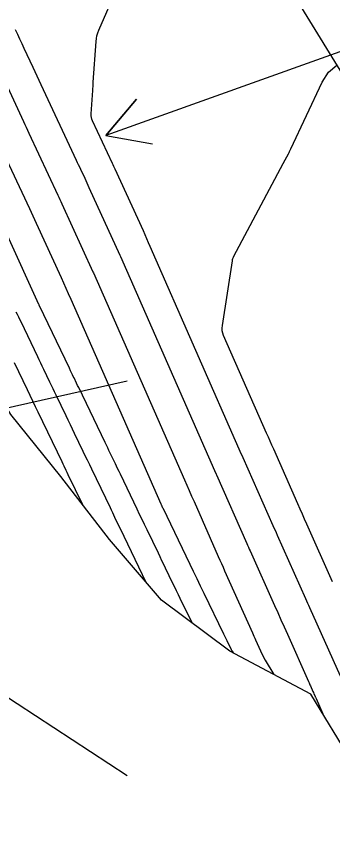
# Model space of a CAD drawing. Extents: x 954385 to 988206, y 1868364 to 1924553.
# Drawn here: x 957043.1 to 957083.1, y 1920910.1 to 1921015.1 of the extents above; entities that cross this region are included whole.
import ezdxf

# ---------------------------------------------------------------- set-up
doc = ezdxf.new("R2010")
doc.units = 0
for name, color, linetype in [('24', 7, 'Continuous'), ('26', 7, 'Continuous'), ('6', 7, 'Continuous'), ('7', 7, 'Continuous'), ('Default', 7, 'Continuous')]:
    doc.layers.add(name, color=color, linetype=linetype)

msp = doc.modelspace()

# ---------------------------------------------------------------- linework, layer by layer
at = {"layer": '24'}
msp.add_lwpolyline([(957098.4, 1920905.15), (957092.36, 1920913.18), (957085.57, 1920920.75), (957080.38, 1920929.3), (957070.14, 1920934.75), (957061.48, 1920941.18), (957054.9, 1920948.88), (957048.74, 1920956.83), (957042.43, 1920964.69), (957037.28, 1920973.26), (957032.25, 1920981.91), (957026.96, 1920990.4), (957021.92, 1920999.04), (957016.92, 1921007.7), (957011.84, 1921016.31), (957006.63, 1921024.85), (957001.93, 1921033.7), (956997.23, 1921042.55), (956992.52, 1921051.39), (956987.62, 1921060.12), (956982.7, 1921068.82), (956977.71, 1921077.5), (956972.71, 1921086.16), (956967.65, 1921094.79)], dxfattribs=at)
at = {"layer": '26'}
for points in [[(957107.13, 1921018.93), (957054.45, 1921000.01), (957058.33, 1921004.59), (957054.45, 1921000.01), (957060.35, 1920998.94)], [(957057.13, 1920968.93), (957030.29, 1920962.87), (957034.7, 1920966.94), (957030.29, 1920962.87), (957036.02, 1920961.09)], [(957057.13, 1920918.93), (957024.64, 1920940.21), (957030.63, 1920939.87), (957024.64, 1920940.21), (957027.35, 1920934.86)]]:
    msp.add_lwpolyline(points, dxfattribs=at)
at = {"layer": '6'}
for points in [[(957042.97, 1921013.43), (957043.25, 1921012.84), (957043.52, 1921012.25), (957043.79, 1921011.67), (957044.07, 1921011.08), (957045.19, 1921008.67), (957045.45, 1921008.12), (957045.71, 1921007.56), (957045.97, 1921007.01), (957046.23, 1921006.46), (957050.68, 1920996.9), (957050.82, 1920996.61), (957050.95, 1920996.32), (957051.09, 1920996.03), (957051.22, 1920995.74), (957051.76, 1920994.59), (957051.89, 1920994.3), (957052.03, 1920994.01), (957052.16, 1920993.72), (957052.29, 1920993.43), (957056.21, 1920984.86), (957056.21, 1920984.84), (957056.27, 1920984.71), (957068.2, 1920957.58), (957068.39, 1920957.14), (957068.44, 1920957.04), (957072.26, 1920948.38), (957072.36, 1920948.14), (957072.47, 1920947.9), (957072.58, 1920947.66), (957072.68, 1920947.42), (957075.77, 1920940.52), (957076.18, 1920939.61), (957076.58, 1920938.7), (957076.99, 1920937.79), (957077.4, 1920936.87), (957080.08, 1920930.87), (957080.14, 1920930.73), (957080.2, 1920930.6), (957080.26, 1920930.46), (957080.32, 1920930.32), (957080.63, 1920929.64), (957080.7, 1920929.49), (957080.76, 1920929.34), (957080.9, 1920929.04), (957080.93, 1920928.96), (957080.96, 1920928.89), (957081, 1920928.81), (957081.03, 1920928.74), (957081.91, 1920926.78)], [(957051.52, 1920953.24), (957049.69, 1920957.06), (957049.56, 1920957.33), (957049.43, 1920957.6), (957049.16, 1920958.15), (957049.03, 1920958.42), (957048.9, 1920958.69), (957045.88, 1920964.97), (957045.54, 1920965.68), (957045.2, 1920966.39), (957044.86, 1920967.1), (957044.52, 1920967.81), (957042.89, 1920971.21)]]:
    msp.add_lwpolyline(points, dxfattribs=at)
at = {"layer": '7'}
for points in [[(957084.11, 1920931.58), (957080.25, 1920940.22), (957080.12, 1920940.5), (957080, 1920940.78), (957079.87, 1920941.07), (957079.74, 1920941.35), (957076.15, 1920949.39), (957076.02, 1920949.69), (957075.88, 1920949.99), (957075.75, 1920950.29), (957075.62, 1920950.59), (957071.82, 1920959.2), (957071.8, 1920959.25), (957071.62, 1920959.64), (957060.06, 1920985.95), (957059.84, 1920986.44), (957059.62, 1920986.93), (957059.4, 1920987.43), (957059.18, 1920987.92), (957055.61, 1920995.73), (957055.52, 1920995.92), (957055.44, 1920996.1), (957055.36, 1920996.28), (957055.27, 1920996.47), (957052.75, 1921001.88), (957052.66, 1921002.09), (957052.61, 1921002.3), (957052.58, 1921002.52), (957052.58, 1921002.74), (957052.78, 1921005.69), (957052.8, 1921005.95), (957052.82, 1921006.22), (957052.83, 1921006.48), (957052.85, 1921006.75), (957053.2, 1921011.92), (957053.24, 1921012.28), (957053.31, 1921012.64), (957053.41, 1921012.99), (957053.54, 1921013.33), (957055.85, 1921018.7)], [(957040.21, 1921009.94), (957044.02, 1921001.77), (957044.19, 1921001.41), (957044.36, 1921001.05), (957044.53, 1921000.68), (957044.7, 1921000.32), (957048.37, 1920992.46), (957048.49, 1920992.19), (957048.62, 1920991.92), (957048.74, 1920991.65), (957048.86, 1920991.38), (957052.8, 1920982.77), (957052.8, 1920982.75), (957052.86, 1920982.63), (957064.38, 1920956.42), (957064.68, 1920955.73), (957064.99, 1920955.05), (957065.29, 1920954.36), (957065.59, 1920953.68), (957068.66, 1920946.72), (957068.86, 1920946.27), (957069.06, 1920945.82), (957069.26, 1920945.37), (957069.46, 1920944.91), (957072.97, 1920937.06), (957073.07, 1920936.83), (957073.17, 1920936.61), (957073.27, 1920936.39), (957073.37, 1920936.16), (957073.99, 1920934.78), (957074.13, 1920934.48), (957074.28, 1920934.18), (957074.44, 1920933.89), (957074.61, 1920933.6), (957075.7, 1920931.79)], [(957083.12, 1920943.51), (957079.87, 1920950.79), (957079.58, 1920951.44), (957079.3, 1920952.08), (957079.01, 1920952.72), (957078.72, 1920953.37), (957075.67, 1920960.29), (957075.45, 1920960.8), (957075.22, 1920961.31), (957075, 1920961.82), (957074.77, 1920962.33), (957069.34, 1920974.68), (957069.23, 1920974.99), (957069.17, 1920975.3), (957069.15, 1920975.62), (957069.18, 1920975.94), (957070.45, 1920984.16), (957070.48, 1920984.31), (957070.52, 1920984.45), (957070.57, 1920984.59), (957070.64, 1920984.73), (957076.87, 1920996.45), (957077.12, 1920996.92), (957077.53, 1920997.68), (957077.61, 1920997.84), (957077.69, 1920997.99), (957077.77, 1920998.15), (957077.84, 1920998.31), (957081.82, 1921006.76), (957082.62, 1921008.04), (957083.66, 1921008.93)], [(957041.2, 1920998.42), (957044.77, 1920990.77), (957044.99, 1920990.3), (957045.2, 1920989.84), (957045.42, 1920989.37), (957045.63, 1920988.9), (957048.77, 1920982.03), (957049.08, 1920981.35), (957049.38, 1920980.67), (957049.69, 1920979.99), (957049.99, 1920979.31), (957061.38, 1920953.4), (957061.4, 1920953.36), (957061.42, 1920953.31), (957061.44, 1920953.27), (957061.46, 1920953.23), (957061.58, 1920952.97), (957061.63, 1920952.88), (957065.05, 1920945.76), (957065.5, 1920944.84), (957065.95, 1920943.91), (957066.39, 1920942.99), (957066.84, 1920942.06), (957069.34, 1920936.92), (957069.54, 1920936.51), (957069.74, 1920936.1), (957070.29, 1920934.96), (957070.31, 1920934.92), (957070.34, 1920934.87), (957070.36, 1920934.83), (957070.39, 1920934.79), (957070.54, 1920934.54)], [(957065.35, 1920938.31), (957063.85, 1920941.39), (957063.62, 1920941.87), (957063.39, 1920942.35), (957063.15, 1920942.82), (957062.92, 1920943.3), (957062, 1920945.22), (957061.77, 1920945.7), (957061.54, 1920946.18), (957061.31, 1920946.66), (957061.08, 1920947.14), (957059.65, 1920950.1), (957059.34, 1920950.75), (957059.03, 1920951.4), (957058.71, 1920952.05), (957058.4, 1920952.71), (957056.28, 1920957.12), (957056.12, 1920957.46), (957055.96, 1920957.79), (957055.8, 1920958.13), (957055.64, 1920958.46), (957054.99, 1920959.79), (957054.83, 1920960.13), (957054.67, 1920960.46), (957054.51, 1920960.8), (957054.35, 1920961.13), (957051.01, 1920968.09), (957050.87, 1920968.38), (957050.73, 1920968.66), (957050.42, 1920969.32), (957050.32, 1920969.52), (957050.23, 1920969.73), (957049.98, 1920970.23), (957049.83, 1920970.54), (957046.04, 1920978.45), (957046.03, 1920978.46), (957046.02, 1920978.48), (957046.02, 1920978.49), (957046.01, 1920978.5), (957045.98, 1920978.58), (957045.96, 1920978.61), (957041.98, 1920987.34)], [(957059.55, 1920943.44), (957056.76, 1920949.23), (957056.61, 1920949.53), (957056.47, 1920949.83), (957056.32, 1920950.14), (957056.17, 1920950.44), (957055.59, 1920951.66), (957055.45, 1920951.96), (957055.3, 1920952.26), (957055.15, 1920952.57), (957055.01, 1920952.87), (957052.66, 1920957.77), (957052.39, 1920958.33), (957052.12, 1920958.9), (957051.84, 1920959.46), (957051.57, 1920960.02), (957050.49, 1920962.27), (957050.22, 1920962.84), (957049.95, 1920963.4), (957049.68, 1920963.96), (957049.41, 1920964.52), (957048.15, 1920967.15), (957047.96, 1920967.55), (957047.76, 1920967.96), (957047.57, 1920968.36), (957047.37, 1920968.77), (957046.6, 1920970.39), (957046.4, 1920970.79), (957046.21, 1920971.2), (957046.01, 1920971.6), (957045.82, 1920972.01), (957043.71, 1920976.4), (957043.56, 1920976.71), (957043.41, 1920977.02), (957043.26, 1920977.33), (957043.11, 1920977.64)]]:
    msp.add_lwpolyline(points, dxfattribs=at)
at = {"layer": 'Default'}
msp.add_line((957221.14, 1920784.24), (956045.8, 1922705.18), dxfattribs=at)

doc.saveas('drawing.dxf')
